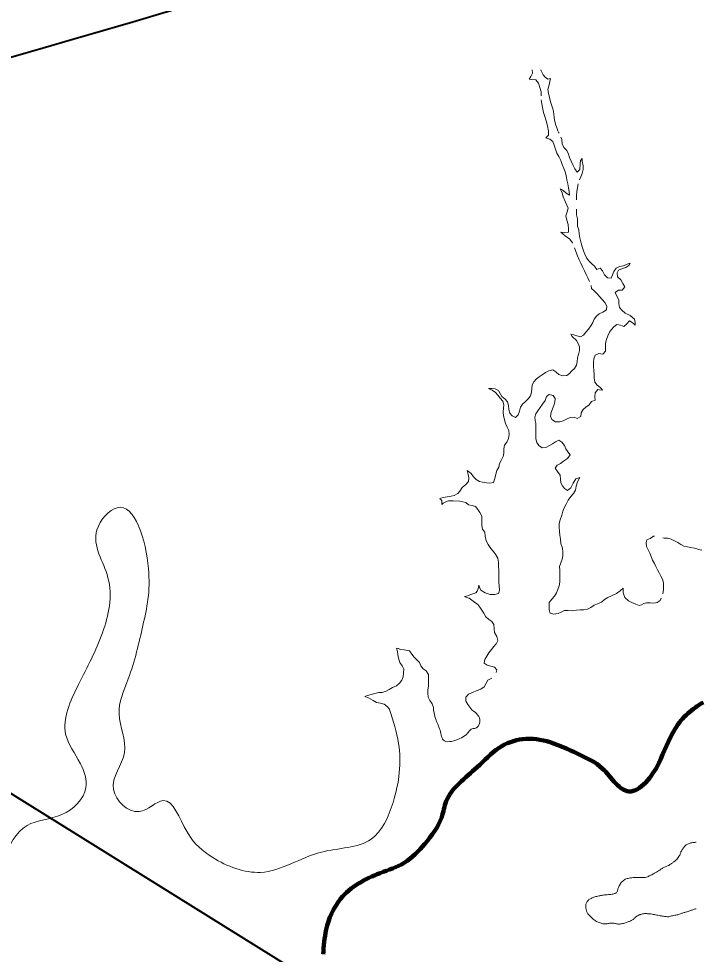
# Model space of a CAD drawing. Extents: x 553962 to 842807, y 8883888 to 9032388.
# Drawn here: x 665770 to 668214, y 8980875 to 8984243 of the extents above; entities that cross this region are included whole.
import ezdxf

# ---------------------------------------------------------------- set-up
doc = ezdxf.new("R2010")
doc.units = 0
doc.header["$LTSCALE"] = 200
for name, color, linetype, lineweight in [('12', 7, 'Continuous', 25), ('24', 7, 'Continuous', 25), ('8', 7, 'Continuous', 13), ('9', 7, 'Continuous', 90)]:
    doc.layers.add(name, color=color, linetype=linetype, lineweight=lineweight)

msp = doc.modelspace()

# ---------------------------------------------------------------- linework, layer by layer
at = {"layer": '12', "lineweight": 40}
msp.add_lwpolyline([(664631.3, 8982143.9), (674788, 8975827.4), (677683.8, 8973924.7)], dxfattribs=at)
msp.add_spline([(662912, 8983353), (665533.7, 8984046.1), (672367.2, 8986257.1), (678390.8, 8988339.6), (678953, 8988541.5), (681620.8, 8989389.1)], degree=3, dxfattribs=at)
at = {"layer": '24', "lineweight": 53}
msp.add_spline([(668235.4, 8981781.7), (668180.4, 8981742.1), (668134.2, 8981686.6), (668075.1, 8981562.7), (668027, 8981492.5), (667967.9, 8981461), (667921.7, 8981488.8), (667871.8, 8981544.2), (667781.2, 8981597.9), (667585.3, 8981649.6), (667500.3, 8981618.2), (667420.8, 8981547.9), (667309.9, 8981425.9), (667293.3, 8981368.6), (667232.3, 8981272.4), (667158.4, 8981204), (667071.5, 8981167), (666929.2, 8981074.6), (666877.5, 8980963.6), (666866.4, 8980874.9)], degree=3, dxfattribs=at)
at = {"layer": '24'}
msp.add_spline([(668235.4, 8981781.7), (668180.4, 8981742.1), (668134.2, 8981686.6), (668075.1, 8981562.7), (668027, 8981492.5), (667967.9, 8981461), (667921.7, 8981488.8), (667871.8, 8981544.2), (667781.2, 8981597.9), (667585.3, 8981649.6), (667500.3, 8981618.2), (667420.8, 8981547.9), (667309.9, 8981425.9), (667293.3, 8981368.6), (667232.3, 8981272.4), (667158.4, 8981204), (667071.5, 8981167), (666929.2, 8981074.6), (666877.5, 8980963.6), (666866.4, 8980874.9)], degree=3, dxfattribs=at)
at = {"layer": '8'}
for points in [[(667651.7, 8983964.6), (667651.6, 8983965.7), (667651.3, 8983979.1), (667647.4, 8983994.5), (667641.6, 8984011.2), (667632.2, 8984023.1), (667617.5, 8984024.4), (667607.9, 8984024.6), (667614.9, 8984034.1), (667620.3, 8984046.3), (667619.1, 8984058.3)], [(667651.1, 8984058.2), (667652.3, 8984054.5), (667658.8, 8984041), (667666.2, 8984032.5), (667676.1, 8984025.6), (667685.2, 8984027.8), (667682.8, 8984016.7), (667680.8, 8984004.7), (667675.5, 8983987.7), (667677.9, 8983974.8), (667682, 8983958.6), (667685, 8983943.2), (667690.5, 8983928.9), (667694.9, 8983914.2), (667695.9, 8983907.1)], [(667765.1, 8983434.1), (667764.1, 8983436.4), (667755.3, 8983448.6), (667738.7, 8983460.7), (667729.6, 8983468.8), (667722, 8983474.7), (667735.1, 8983473.4), (667749.7, 8983474.4), (667750.6, 8983485.6), (667748.5, 8983501.7), (667743.9, 8983517.9), (667740, 8983533), (667745.4, 8983547.6), (667749.1, 8983561.2), (667739.7, 8983581.8), (667731.4, 8983602), (667725.6, 8983619.4), (667720.2, 8983630.5), (667730.1, 8983625.8), (667741.2, 8983615), (667753.4, 8983607.4), (667752.3, 8983620.1), (667750, 8983634.2), (667747.4, 8983648.8), (667744.3, 8983663), (667742, 8983677.9), (667738.1, 8983691), (667732.8, 8983703.8), (667727.5, 8983717.4), (667722.8, 8983732.1), (667714.9, 8983746.8), (667708.1, 8983759.1), (667702.8, 8983773.2), (667698, 8983788), (667694, 8983801), (667683, 8983809.4), (667668.6, 8983813.5), (667678.3, 8983823.5), (667677.7, 8983838), (667674.2, 8983857.1), (667670.1, 8983874.5), (667664.5, 8983891), (667660.5, 8983905.1), (667657.1, 8983922.9), (667654.5, 8983936.7), (667652.3, 8983950.2)], [(667695.9, 8983907.1), (667697, 8983899.8), (667698.4, 8983885.5), (667701.1, 8983872.4), (667705, 8983859.7), (667710.1, 8983843.7), (667711, 8983841.5)], [(667711, 8983841.5), (667715.3, 8983831.7), (667716.2, 8983830.1)], [(667722.9, 8983816.6), (667725.9, 8983807.7), (667727.9, 8983792.1), (667733.9, 8983779), (667744.2, 8983768), (667749.8, 8983755.1), (667753.6, 8983742.6), (667759.6, 8983729.7), (667766.6, 8983713.9), (667772.5, 8983701.8), (667781.8, 8983690.5), (667791.5, 8983700.1), (667792.2, 8983721.3), (667793.5, 8983731.7), (667798.9, 8983739.8), (667799.3, 8983730.1), (667802.5, 8983712.6), (667802.5, 8983699.6), (667799.6, 8983685.7), (667794.5, 8983673.6), (667790.3, 8983662.1)], [(667785.5, 8983648.2), (667782.5, 8983635.3), (667780.4, 8983620), (667779.5, 8983607.3), (667779, 8983594.5), (667779, 8983590.7)], [(667778.8, 8983557.5), (667778.7, 8983549.8), (667779.1, 8983536.5), (667783, 8983522.5), (667782.7, 8983509.7), (667783.1, 8983495.7), (667786.8, 8983482.4), (667789, 8983468.6), (667791, 8983454), (667795.3, 8983434.5), (667799.9, 8983421.7), (667804.4, 8983406.9), (667809.1, 8983395), (667815.2, 8983381.6), (667823.1, 8983371), (667834.1, 8983360.8), (667843.6, 8983351.9), (667852.4, 8983340.4), (667864.6, 8983344.4), (667872.9, 8983334.9), (667880.4, 8983320.5), (667891.2, 8983310), (667904.4, 8983308.3), (667908.1, 8983320.4), (667913.9, 8983332.6), (667922.4, 8983344.3), (667933.5, 8983350.2), (667948.1, 8983353.4), (667961, 8983358.9), (667971.8, 8983362.5), (667967.1, 8983354.7), (667956.9, 8983347.6), (667944.2, 8983343.2), (667930.5, 8983337.2), (667924.9, 8983328), (667926.8, 8983313.9), (667938.8, 8983302.2), (667946, 8983289.4), (667953.2, 8983277.1), (667943.7, 8983265.3), (667930.5, 8983265.2), (667918.4, 8983256.9), (667923.9, 8983244.1), (667931, 8983230.3), (667931.1, 8983217.1), (667934.4, 8983203.7), (667942.7, 8983193.2), (667954.3, 8983182.6), (667971.9, 8983174.9), (667987.8, 8983160.8), (667989.8, 8983149.2), (667989.8, 8983139.1), (667985.3, 8983143.8), (667980, 8983149.6), (667969.6, 8983154.8), (667959.1, 8983143.5), (667949.4, 8983134.3), (667937, 8983139.9), (667924.2, 8983141.5), (667912.9, 8983133.8), (667904.6, 8983124.1), (667897.3, 8983113.9), (667891.9, 8983100.8), (667887, 8983088.5), (667884, 8983075), (667883.4, 8983060.4), (667883.2, 8983046.5), (667873.4, 8983035.2), (667859.1, 8983037), (667846.5, 8983031.4), (667841.4, 8983018.4), (667840.8, 8983005.9), (667840.8, 8982989.8), (667841.7, 8982977), (667842.4, 8982962.2), (667842.6, 8982949.4), (667844.5, 8982934.6), (667853.8, 8982923.5), (667864.5, 8982914.9), (667869.1, 8982910.1), (667872.1, 8982905.6), (667862.4, 8982907.1), (667856, 8982907.5), (667845.9, 8982895.4), (667844.9, 8982882), (667846.5, 8982869.4), (667833.2, 8982864.8), (667824.7, 8982853.3), (667812.3, 8982844.7), (667803.2, 8982836.1), (667796.1, 8982823.8), (667794.2, 8982810.9), (667781.3, 8982803.1), (667770, 8982808.7), (667756.7, 8982806.7), (667743.5, 8982801), (667731.3, 8982795.6), (667718.5, 8982791.9), (667703.3, 8982791.6), (667690.5, 8982799.4), (667685.9, 8982812.4)], [(667826.2, 8983296.9), (667826.1, 8983297.1), (667820.4, 8983309.4), (667814.1, 8983321.4), (667807.8, 8983335), (667801.2, 8983349.1), (667794.7, 8983362.3), (667788.8, 8983375), (667782.8, 8983389.6), (667776.4, 8983404.9), (667771.7, 8983417.6)], [(667485.4, 8982587.2), (667488.9, 8982602.7), (667491.5, 8982615.8), (667499.6, 8982628.2), (667501.2, 8982641.7), (667507.3, 8982652.7), (667515.3, 8982666.6), (667516.7, 8982679.3), (667516.9, 8982694), (667520.2, 8982707.1), (667527.8, 8982718.3), (667534.6, 8982731.8), (667536.4, 8982745.7), (667535.1, 8982759.8), (667529.6, 8982771.8), (667523.1, 8982786.1), (667515.5, 8982813), (667515.2, 8982825.8), (667515.5, 8982840.6), (667517.3, 8982853.1), (667513.8, 8982866.4), (667503.9, 8982876.7), (667496.2, 8982887.5), (667487.5, 8982896.9), (667475.1, 8982905.5), (667461.7, 8982911.9), (667474.6, 8982912.1), (667485.7, 8982910.3), (667498.5, 8982904.9), (667504.2, 8982893.5), (667510.2, 8982882.3), (667522.1, 8982873.1), (667530.3, 8982863.3), (667534.2, 8982850.1), (667535.1, 8982835.8), (667539.3, 8982823.2), (667546.8, 8982813), (667558.9, 8982806.8), (667568.7, 8982816.3), (667573.7, 8982829.8), (667577.1, 8982844.5), (667584, 8982855.4), (667593.7, 8982863.4), (667604.4, 8982874.4), (667612.8, 8982885.4), (667616.5, 8982898.3), (667617.6, 8982911.6), (667619.2, 8982925.2), (667625.7, 8982936), (667634.7, 8982945.9), (667645.1, 8982953.8), (667655.7, 8982961.2), (667667.8, 8982968.8), (667679.4, 8982975.6), (667693.8, 8982979), (667704.9, 8982971.5), (667715.1, 8982962.4), (667728.5, 8982957.1), (667743.9, 8982958.3), (667754.2, 8982965.6), (667762.1, 8982975.6), (667772, 8982983.5), (667778.8, 8982995), (667780.8, 8983007.7), (667782.3, 8983021.6), (667786.4, 8983033.5), (667789.7, 8983047.9), (667789.7, 8983061.5), (667785.5, 8983073.9), (667778.4, 8983084.7), (667762.8, 8983099), (667759.1, 8983107.7), (667768.8, 8983104.6), (667780.1, 8983101.1), (667792.9, 8983097.4), (667803.9, 8983103.5), (667813.2, 8983114.2), (667821.9, 8983125.5), (667830.7, 8983136.8), (667837.5, 8983149.3), (667843.1, 8983161.3), (667850.7, 8983172), (667860.1, 8983180.3), (667873.9, 8983186.7), (667886.9, 8983194.4), (667888, 8983208.1), (667881.4, 8983221), (667871.7, 8983232), (667861.8, 8983242.9), (667853.5, 8983252.6), (667843.2, 8983262.7), (667833.3, 8983272), (667831.3, 8983282)], [(667685.9, 8982812.4), (667687.8, 8982825.7), (667692.8, 8982837.8), (667697.9, 8982850.2), (667701.4, 8982862.8), (667701.6, 8982876), (667694.6, 8982886.4), (667681, 8982889.4), (667670.4, 8982882.2), (667666, 8982868.4), (667657.1, 8982854.8), (667648.5, 8982843.2), (667639.4, 8982831.3), (667632.6, 8982820.5), (667629.1, 8982808.8), (667630.5, 8982796), (667632.9, 8982786.7), (667633, 8982772), (667633, 8982758.7), (667632.3, 8982744.6), (667632.6, 8982730.3), (667636, 8982717.5), (667643.5, 8982706.3), (667655.7, 8982698.2), (667669, 8982698.6), (667681.4, 8982706.2), (667693, 8982712.4), (667703.9, 8982719.9), (667715.6, 8982725.5), (667726.3, 8982718.9), (667736.3, 8982706.8), (667740.3, 8982693.9), (667747.3, 8982683.1), (667756.3, 8982672.9), (667746.7, 8982660), (667732.5, 8982649.5), (667721.9, 8982641.9), (667708.8, 8982635.5), (667701.9, 8982624.6), (667710.4, 8982613.2), (667719.6, 8982599.5), (667721.5, 8982585.1), (667723.1, 8982572.5), (667728.4, 8982561), (667736, 8982551), (667746.9, 8982544.9), (667758.3, 8982554.4), (667767, 8982571), (667776.7, 8982586.1), (667790.5, 8982591.1), (667783, 8982575.8), (667778.1, 8982560.2), (667775.8, 8982545.4), (667767.8, 8982533.9), (667758.2, 8982523.2), (667749.1, 8982509.8), (667741.4, 8982495.5), (667735.1, 8982482.1), (667729.5, 8982469.5), (667726.2, 8982455.3), (667719.7, 8982438.5), (667716.8, 8982426.1), (667716.8, 8982413.4), (667718.1, 8982396.2), (667719.4, 8982383), (667720.8, 8982369.4), (667723.1, 8982353), (667728, 8982337.2), (667729.6, 8982322.6), (667729.2, 8982309.7), (667727.7, 8982297.2), (667722.1, 8982284.4), (667717.7, 8982270.4), (667718.9, 8982257.2), (667719.3, 8982242), (667719.3, 8982229.1), (667719, 8982214.8), (667716.8, 8982200.8), (667711.4, 8982188.4), (667706.7, 8982176.2), (667699.6, 8982164.2), (667690.4, 8982153.6), (667680.5, 8982141.2), (667680, 8982128.3), (667680.3, 8982115.2), (667684.3, 8982103), (667696.4, 8982099.8), (667712.5, 8982101.1), (667723.8, 8982106.9), (667735.3, 8982112.1), (667748.7, 8982112.4), (667765.3, 8982111.6), (667778.7, 8982113.9), (667792.8, 8982114.9), (667805.9, 8982114.9), (667819, 8982117.3), (667831, 8982123.4), (667842.1, 8982131.6), (667855, 8982136.5), (667869, 8982142.5), (667880, 8982152.6)], [(667490.1, 8981888.9), (667492.5, 8981898.7), (667483.6, 8981908.2), (667470.6, 8981912), (667456.8, 8981915.2), (667446.8, 8981923.3), (667448.4, 8981936.6), (667456.3, 8981948.1), (667463.3, 8981960.3), (667472.3, 8981972.6), (667481.7, 8981982.4), (667489.5, 8981992.6), (667495.9, 8982004.4), (667492, 8982018.5), (667484, 8982033.1), (667482.7, 8982048.2), (667481.7, 8982062), (667473.9, 8982072.7), (667462.8, 8982080.3), (667452, 8982089.6), (667444.8, 8982102.7), (667437.6, 8982113.1), (667430.7, 8982124.1), (667423, 8982134.4), (667411.7, 8982142.2), (667401.8, 8982149.2), (667391.8, 8982156.4), (667382.7, 8982159.7), (667376, 8982162.4), (667382.2, 8982164.4), (667388.8, 8982166.4), (667401.4, 8982170.7), (667416.2, 8982176.4), (667420.6, 8982182.1), (667423.5, 8982188.3), (667425.4, 8982195.8), (667427.2, 8982203.4), (667429.8, 8982196.1), (667434.9, 8982185.9), (667450.2, 8982175.9), (667468, 8982170.3), (667484.6, 8982170.1), (667498, 8982173.1), (667501.3, 8982186), (667500.9, 8982201.2), (667499.3, 8982213.9), (667499.1, 8982228.8), (667499.1, 8982241.9), (667498.8, 8982257.3), (667497.9, 8982270.6), (667497.8, 8982286.6), (667495.8, 8982300.6), (667488.8, 8982312.7), (667480.4, 8982324.5), (667470.4, 8982335.4), (667460.4, 8982350.2), (667453.6, 8982363.3), (667450.2, 8982380.3), (667448.5, 8982393.8), (667440.1, 8982405.5), (667437.9, 8982418.4), (667438.3, 8982432.3), (667437.9, 8982452.4), (667431.1, 8982465.3), (667423.8, 8982476.3), (667414.7, 8982486.3), (667402.7, 8982490.6), (667389.4, 8982492.5), (667379.9, 8982501.4), (667359.3, 8982506.3), (667335.2, 8982507.1), (667317.6, 8982507.1), (667308.1, 8982503.3), (667299.2, 8982499), (667293.7, 8982493.5), (667293.7, 8982501.4), (667294.2, 8982508.9), (667289.7, 8982512.4), (667285.5, 8982514.2), (667290.1, 8982516.3), (667299, 8982519.2), (667313.4, 8982522), (667327.4, 8982523.5), (667338.6, 8982526.6), (667351, 8982533.1), (667359.3, 8982542.5), (667367.3, 8982554.6), (667380, 8982566.4), (667389.8, 8982576.9), (667390.8, 8982590.1), (667388.5, 8982602.3), (667384.7, 8982616.1), (667399, 8982605.2), (667407.5, 8982593.8), (667417.6, 8982583.8), (667429.4, 8982577.3), (667440.6, 8982574.8), (667454.6, 8982572.3), (667467, 8982570.3), (667479.7, 8982573), (667485.4, 8982587.2)], [(668090.3, 8982172.8), (668090.5, 8982173.4), (668092.3, 8982186.8), (668092.5, 8982199.9), (668092.5, 8982212.6), (668089.1, 8982224.7), (668082.3, 8982235.9), (668077, 8982248.3), (668071, 8982259.4), (668064.6, 8982270.6), (668059.6, 8982282.2), (668052.8, 8982293.6), (668047.6, 8982306.4), (668043.1, 8982318.4), (668037.3, 8982330.8), (668031.4, 8982342.6), (668029.6, 8982355.7), (668032.7, 8982366.6), (668044.7, 8982371.4), (668056.5, 8982379.8), (668059.8, 8982379.6)], [(668090.5, 8982373.9), (668094.8, 8982373.2), (668107.6, 8982372.7), (668119.8, 8982368.6), (668131.7, 8982363.5), (668143.7, 8982357.4), (668154.3, 8982350.1), (668166.1, 8982344.3), (668178.8, 8982342.1), (668190.9, 8982339.2), (668203.7, 8982336.2), (668216.1, 8982333), (668228.3, 8982330), (668230.6, 8982330.5)], [(667880, 8982152.6), (667892.4, 8982158.9), (667905.2, 8982164.8), (667922.6, 8982174), (667936.5, 8982183.4), (667947.5, 8982192.8), (667947.5, 8982176.5), (667953.4, 8982159.1), (667966.2, 8982146.8), (667978.2, 8982141.1), (667992.8, 8982135.3), (668005.1, 8982130.7), (668012.8, 8982132.7), (668021.6, 8982137.3), (668031.5, 8982139.9), (668044.5, 8982139.7), (668057.4, 8982138.8), (668070.1, 8982141.8), (668080.8, 8982148.4), (668084.5, 8982157.4)], [(667105.8, 8981756.4), (667105.1, 8981757.6), (667096.5, 8981766.9), (667086.6, 8981774.7), (667072.5, 8981779.1), (667058.9, 8981781.8), (667046.8, 8981788.7), (667029.9, 8981798.4), (667017.1, 8981802.4), (667026.3, 8981806.4), (667038.8, 8981809.6), (667053, 8981813.1), (667066.7, 8981817), (667079.5, 8981817.8), (667092.8, 8981821.9), (667104.4, 8981828), (667116.6, 8981834.8), (667130.8, 8981840.8), (667141.7, 8981850.9), (667149.3, 8981861.5), (667154.7, 8981873.4), (667156.2, 8981887.5), (667157.1, 8981901.1), (667150.9, 8981912.8), (667142.6, 8981925.5), (667137.7, 8981940.9), (667135.7, 8981953.2), (667134.1, 8981965.3), (667131.1, 8981977.3), (667137.1, 8981975.1), (667146.3, 8981972), (667158.6, 8981970.6), (667177.2, 8981967.3), (667185.5, 8981955.5), (667194.3, 8981944.1), (667203.9, 8981935.1), (667213, 8981925), (667218.4, 8981913.1), (667226.2, 8981902), (667237.2, 8981894.7), (667245.8, 8981882.5), (667246.3, 8981869.9), (667246.4, 8981854.5), (667246, 8981840.3), (667244, 8981827.2), (667243.2, 8981814.5), (667244.3, 8981799.9), (667250.7, 8981788.8), (667258.5, 8981776.2), (667263.7, 8981763.6), (667263.5, 8981755.7)], [(667402.3, 8981755.1), (667398.8, 8981760), (667387.2, 8981773.5), (667380.6, 8981786.6), (667380.5, 8981800.4), (667389.7, 8981811.4), (667406.4, 8981818), (667417.9, 8981823.2), (667434.4, 8981829.1), (667446.4, 8981837.1), (667452.8, 8981848.9), (667459.2, 8981861.3), (667471.5, 8981867.7), (667473.7, 8981869.1)]]:
    msp.add_lwpolyline(points, dxfattribs=at)
for points in [[(664915.4, 8979761.1), (664891.8, 8979866.4), (665011.1, 8980045.4), (665130.4, 8980184.6), (665229.8, 8980257.5), (665216.5, 8980376.8), (665309.3, 8980456.4), (665382.2, 8980536), (665375.6, 8980635.4), (665488.2, 8980602.3), (665574.3, 8980562.5), (665634, 8980635.4), (665614.1, 8980781.3), (665706.9, 8980940.4), (665713.5, 8981079.6), (665720.1, 8981218.8), (665799.7, 8981338.2), (665925.6, 8981378), (666011.7, 8981474.7), (665991.8, 8981560.9), (665938.8, 8981667), (665985.2, 8981846), (666071.3, 8982031.6), (666091.2, 8982230.5), (666051.5, 8982402.9), (666124.3, 8982482.5), (666237, 8982263.7), (666217.1, 8982058.2), (666164.1, 8981865.9), (666131, 8981739.9), (666150.9, 8981600.7), (666111.1, 8981468.1), (666203.9, 8981388.6), (666290, 8981428.3), (666376.2, 8981315.6), (666468.9, 8981222.8), (666641.2, 8981169.8), (666859.9, 8981242.7), (667038.8, 8981289.1), (667118.3, 8981421.7), (667138.2, 8981633.9), (667105.8, 8981756.4)], [(667263.5, 8981755.7), (667271.3, 8981723.2), (667287.3, 8981681.2), (667303.2, 8981643.3), (667329.2, 8981641.3), (667359.2, 8981651.3), (667381.1, 8981665.3), (667407.1, 8981687.2), (667411.1, 8981687.2), (667431, 8981713.2), (667402.3, 8981755.1)]]:
    msp.add_spline(points, degree=3, dxfattribs=at)
for points in [[(668209.7, 8981278.3), (668209, 8981278.1), (668206.2, 8981277.8), (668197.4, 8981277.3), (668191.2, 8981275.9), (668184.9, 8981274.2), (668178.9, 8981271.7), (668173.2, 8981268.7), (668169.1, 8981263.5), (668165.2, 8981259.2), (668161.4, 8981254.6), (668158.5, 8981249.2), (668154.8, 8981244), (668153.8, 8981238.5), (668152, 8981234), (668149.4, 8981229.3), (668145.5, 8981223.5), (668140.5, 8981216.3), (668133.1, 8981210.6), (668125.5, 8981204.7), (668117.7, 8981198.8), (668109, 8981193.7), (668099.9, 8981190.4), (668091.6, 8981185.7), (668082.8, 8981181.1), (668074.6, 8981174.8), (668066.4, 8981170.5), (668059.3, 8981166.6), (668053.2, 8981163.2), (668047.4, 8981159.7), (668040.5, 8981157.9), (668035.4, 8981152.7), (668026.7, 8981151.9), (668016.7, 8981150.8), (668004.6, 8981151.5), (667993.2, 8981151.4), (667982.6, 8981151), (667973.3, 8981149.7), (667965.2, 8981148.1), (667958, 8981146.5), (667951.3, 8981143.5), (667945.1, 8981138.8), (667940.2, 8981133.3), (667936, 8981127.9), (667932.9, 8981121.8), (667930.8, 8981115.7), (667927.7, 8981110.2), (667927.3, 8981104.7), (667925.1, 8981100.2), (667922.3, 8981096.3), (667918, 8981094.2), (667913.3, 8981092.1), (667906.9, 8981091.1), (667898.8, 8981090.3), (667889.5, 8981089.1), (667879.9, 8981088.6), (667872.3, 8981087.9), (667865.7, 8981086), (667859.3, 8981085.4), (667852.9, 8981083.2), (667845.2, 8981082.7), (667838.4, 8981079.4), (667832, 8981076), (667826, 8981073.9), (667821.7, 8981069.6), (667817.5, 8981065.7), (667815.1, 8981060.5), (667812.7, 8981055.3), (667812.6, 8981048.5), (667811.9, 8981041.3), (667814.6, 8981035.3), (667814.6, 8981029.6), (667817.4, 8981025), (667820.2, 8981020.1), (667824, 8981015.1), (667829, 8981010.6), (667833.8, 8981005.9), (667839.3, 8981001.3), (667845, 8980997.3), (667850.6, 8980992.7), (667857.6, 8980990.4), (667864, 8980987.4), (667870.5, 8980985.3), (667876.8, 8980984.1), (667883.1, 8980984), (667889.2, 8980984.4), (667894.5, 8980986.4), (667900.3, 8980986.8), (667906.7, 8980987.6), (667913.6, 8980986.3), (667919.9, 8980985.6), (667925.6, 8980984.1), (667931.1, 8980983.4), (667937.6, 8980984.1), (667944.5, 8980985.4), (667952.2, 8980986.8), (667959.2, 8980988.4), (667964.6, 8980992.4), (667970.1, 8980992.5), (667973.1, 8980994.3), (667974.5, 8980995)], [(667974.5, 8980995), (667975.7, 8980995.6), (667978.7, 8980996.9), (667983.2, 8981000.3), (667988.1, 8981003.9), (667991.3, 8981008.4), (667995.2, 8981011), (667998.6, 8981014), (668002.8, 8981015.8), (668006.7, 8981017), (668011, 8981018.6), (668016.5, 8981019.9), (668023.3, 8981021.5), (668030.5, 8981021.1), (668038.5, 8981021), (668047.2, 8981020.5), (668055.8, 8981017.9), (668064.1, 8981017.3), (668072.4, 8981015.3), (668080.7, 8981013.8), (668088.7, 8981012.1), (668095.6, 8981011), (668102.1, 8981010.4), (668108, 8981009.7), (668114.1, 8981010.5), (668121.3, 8981013), (668129.1, 8981014.7), (668136.5, 8981015.9), (668143.5, 8981017.4), (668150.2, 8981019.2), (668156.5, 8981021.8), (668161.1, 8981023.5), (668166.5, 8981025.1), (668172, 8981026.6), (668178.2, 8981028), (668183.9, 8981029.9), (668190, 8981032), (668195.8, 8981034.4), (668200.7, 8981035.9), (668203.9, 8981037.6), (668208.2, 8981038.2), (668209.7, 8981038.5)]]:
    msp.add_open_spline(points, degree=3, dxfattribs=at)
at = {"layer": '9'}
msp.add_spline([(668235.4, 8981781.7), (668180.4, 8981742.1), (668134.2, 8981686.6), (668075.1, 8981562.7), (668027, 8981492.5), (667967.9, 8981461), (667921.7, 8981488.8), (667871.8, 8981544.2), (667781.2, 8981597.9), (667585.3, 8981649.6), (667500.3, 8981618.2), (667420.8, 8981547.9), (667309.9, 8981425.9), (667293.3, 8981368.6), (667232.3, 8981272.4), (667158.4, 8981204), (667071.5, 8981167), (666929.2, 8981074.6), (666877.5, 8980963.6), (666866.4, 8980874.9)], degree=3, dxfattribs=at)

doc.saveas('drawing.dxf')
